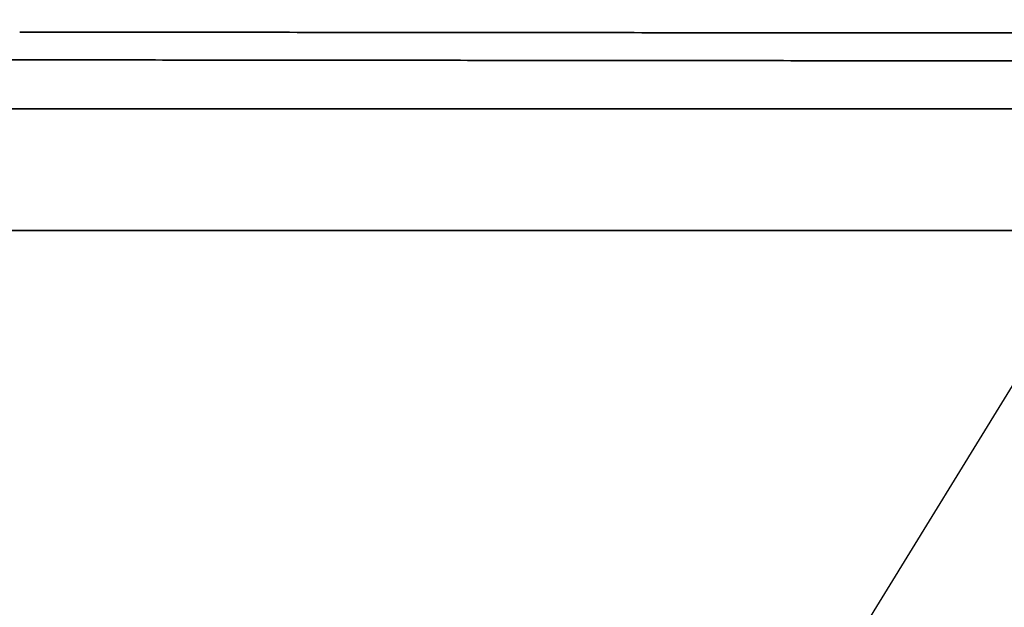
# Model space of a CAD drawing. Header units: millimetres. Extents: x -56303 to -45239, y -20463 to -4540.
# Tile 152 of 656: x -51913.907 to -51912.296, y -15909.748 to -15908.787. Entities that reach past the tile are written whole.
import ezdxf

# ---------------------------------------------------------------- set-up
doc = ezdxf.new("R2010")
doc.units = ezdxf.units.MM
doc.layers.add('_HVAC_klima_opis', color=3, linetype='Continuous')
doc.layers.add('_HVAC_urzadzenia', color=220, linetype='Continuous', lineweight=35)

# ---------------------------------------------------------------- blocks, each defined once
blk = doc.blocks.new('A$C41852E73')
at = {"linetype": 'Continuous'}
for p, q in [((50.5789, 5.8921), (37.7963, 5.8921)), ((50.8439, 5.6925), (39.7244, 5.6925))]:
    blk.add_line(p, q, dxfattribs=at)
for points, knots in [([(40.7702, 6.0174), (40.8047, 6.0174), (40.905, 6.0173), (41.0728, 6.0172), (41.2743, 6.017), (41.4782, 6.0168), (41.6842, 6.0166), (41.8923, 6.0164), (42.1023, 6.0163), (42.314, 6.0161), (42.5275, 6.0159), (42.7425, 6.0157), (42.9589, 6.0155), (43.1765, 6.0153), (43.3954, 6.0152), (43.6152, 6.015), (43.836, 6.0148), (44.0575, 6.0146), (44.2796, 6.0144), (44.5023, 6.0142), (44.7253, 6.0141), (44.9485, 6.0139), (45.1719, 6.0137), (45.3952, 6.0135), (45.6184, 6.0134), (45.8413, 6.0132), (46.0637, 6.013), (46.2856, 6.0128), (46.5068, 6.0127), (46.7272, 6.0125), (46.9466, 6.0123), (47.1623, 6.0122), (47.3044, 6.0121), (47.374, 6.012)], [0, 0, 0, 0, 0.01726, 0.050057, 0.082855, 0.115652, 0.14845, 0.181247, 0.214045, 0.246842, 0.27964, 0.312437, 0.345235, 0.378033, 0.41083, 0.443628, 0.476425, 0.509223, 0.54202, 0.574818, 0.607615, 0.640413, 0.67321, 0.706008, 0.738805, 0.771603, 0.8044, 0.837198, 0.869995, 0.902793, 0.93559, 0.968388, 1, 1, 1, 1]), ([(39.6104, 5.9733), (39.6378, 5.9733), (39.7175, 5.9732), (39.8518, 5.973), (40.0148, 5.9728), (40.1813, 5.9727), (40.351, 5.9725), (40.5238, 5.9723), (40.6998, 5.9721), (40.8787, 5.9719), (41.0604, 5.9717), (41.2449, 5.9715), (41.4319, 5.9713), (41.6213, 5.9711), (41.8132, 5.9709), (42.0072, 5.9707), (42.2033, 5.9705), (42.4013, 5.9703), (42.6012, 5.9701), (42.8027, 5.9699), (43.0058, 5.9698), (43.2104, 5.9696), (43.4161, 5.9694), (43.6231, 5.9692), (43.831, 5.969), (44.0398, 5.9688), (44.2494, 5.9686), (44.4595, 5.9685), (44.6701, 5.9683), (44.881, 5.9681), (45.0883, 5.9679), (45.2436, 5.9678), (45.3285, 5.9677), (45.3467, 5.9677)], [0, 0, 0, 0, 0.0177, 0.051332, 0.084966, 0.118599, 0.152232, 0.185865, 0.219498, 0.253131, 0.286765, 0.320398, 0.354031, 0.387664, 0.421297, 0.45493, 0.488563, 0.522196, 0.555829, 0.589462, 0.623095, 0.656728, 0.690361, 0.723994, 0.757627, 0.79126, 0.824893, 0.858526, 0.892159, 0.925792, 0.959425, 0.991289, 1, 1, 1, 1])]:
    blk.add_open_spline(points, degree=3, knots=knots, dxfattribs=at)

msp = doc.modelspace()

# ---------------------------------------------------------------- linework, layer by layer
at = {"layer": '_HVAC_klima_opis', "color": 3}
msp.add_line((-51967.8249, -15999.8202), (-51899.9517, -15889.3077), dxfattribs=at)

# ---------------------------------------------------------------- block references
at = {"layer": '_HVAC_urzadzenia'}
msp.add_blockref('A$C41852E73', (-51954.6775, -15914.8244), dxfattribs=at)

doc.saveas('drawing.dxf')
